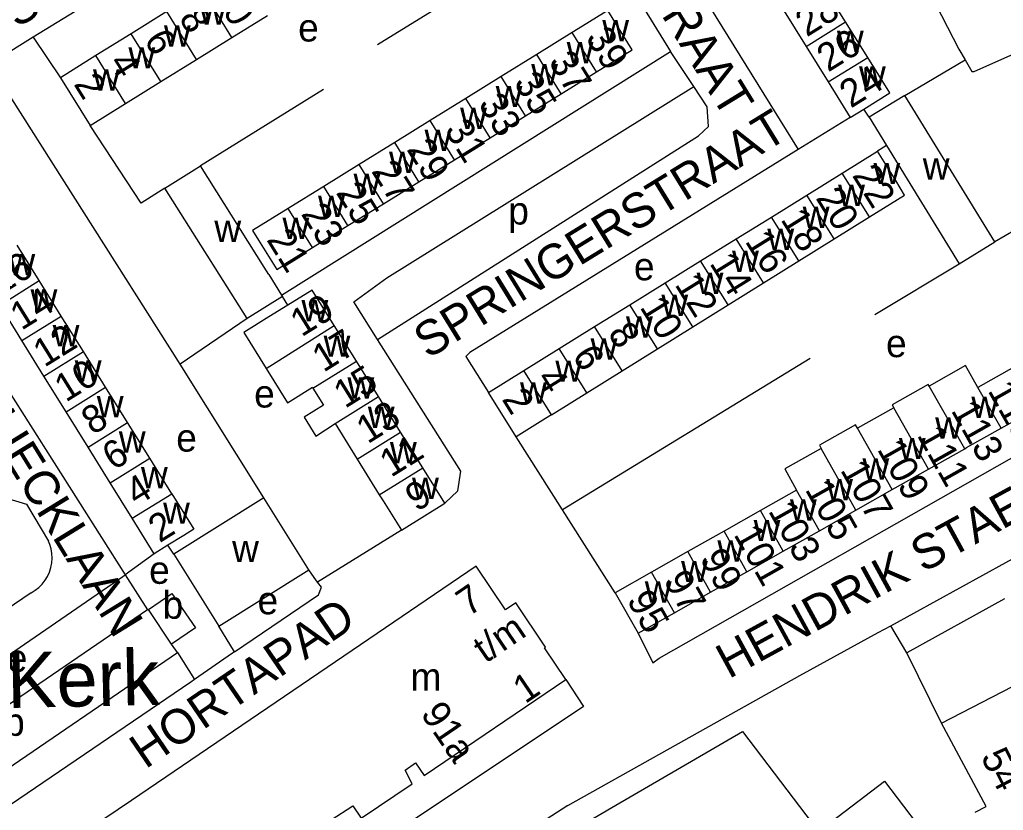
# Model space of a CAD drawing. Extents: x 159294 to 161936, y 384538 to 386517.
# Drawn here: x 160263.3 to 160405.2, y 386019.8 to 386133.9 of the extents above; entities that cross this region are included whole.
import ezdxf

# ---------------------------------------------------------------- set-up
doc = ezdxf.new("R2010")
doc.units = 0
for name, color, linetype in [('BLT_Basislijn', 7, 'Continuous'), ('BLT_Bebouwing', 7, 'Continuous'), ('BLT_Bebouwing_beschrifting', 7, 'Continuous'), ('BLT_Centroide', 7, 'Continuous'), ('BLT_Huisnummer', 7, 'Continuous'), ('BLT_Huisnummer_ tussenligend', 7, 'Continuous'), ('BLT_Huisnummer_reeks', 7, 'Continuous'), ('BLT_Onderverdeling_panden', 7, 'Continuous'), ('BLT_Straatnaam', 7, 'Continuous')]:
    doc.layers.add(name, color=color, linetype=linetype)

msp = doc.modelspace()

# ---------------------------------------------------------------- linework, layer by layer
at = {"layer": 'BLT_Basislijn'}
for p, q in [((160314.86, 386130.3), (160345.04, 386148.88)), ((160345.04, 386148.88), (160357.16, 386129.3)), ((160265.21, 386131.35), (160258.91, 386127.45)), ((160265.21, 386131.35), (160269.13, 386125.5)), ((160301.05, 386094.1), (160357.16, 386129.3)), ((160360.51, 386124.21), (160357.16, 386129.3)), ((160390.95, 386122.95), (160399.65, 386128.07)), ((160307.09, 386123.79), (160289.35, 386112.78)), ((160383.09, 386119.76), (160375.58, 386115.12)), ((160385.8, 386119.78), (160385.04, 386120.97)), ((160388.31, 386115.7), (160387.01, 386114.88)), ((160413.19, 386107.22), (160403.95, 386101.81)), ((160386.64, 386091.34), (160398.79, 386098.64)), ((160301.93, 386092.68), (160301.17, 386093.91)), ((160296.05, 386090.74), (160286.42, 386084.15)), ((160377.32, 386084.96), (160341.56, 386063.15)), ((160298.48, 386064.85), (160286.42, 386084.15)), ((160341.56, 386063.15), (160334.89, 386073.66)), ((160349.16, 386051.18), (160341.56, 386063.15)), ((160318.33, 386060.18), (160306.24, 386052.68)), ((160285.49, 386056.73), (160284.65, 386058.02)), ((160282.68, 386056.79), (160278.48, 386053.78)), ((160278.48, 386053.78), (160281.71, 386048.69)), ((160264.92, 386051.18), (160248.88, 386040.41)), ((160405.34, 386050.29), (160391.24, 386042.48)), ((160294.24, 386042.63), (160291.99, 386046.34)), ((160286.01, 386042.54), (160288.49, 386038.66)), ((160342.05, 386038.66), (160344.6, 386034.78)), ((160344.6, 386034.78), (160277.84, 385990.21))]:
    msp.add_line(p, q, dxfattribs=at)
for points in [[(160365.03, 386192.34), (160339.6, 386176.18), (160338.66, 386175.38), (160338.5, 386174.9), (160343.61, 386166.67), (160375.58, 386115.12)], [(160365.03, 386192.34), (160375.41, 386175), (160379.69, 386166.67), (160398.73, 386129.63), (160399.65, 386128.07)], [(160345.04, 386148.88), (160333.88, 386166.67), (160333.15, 386167.83), (160331.35, 386170.03), (160329.05, 386170.15), (160322.85, 386166.67), (160265.21, 386131.35)], [(160399.65, 386128.07), (160400.64, 386126.37), (160400.96, 386126.4), (160411.98, 386131.3)], [(160258.91, 386127.45), (160244.39, 386118.68), (160240.87, 386115.27), (160240.89, 386113.02), (160278.48, 386053.78)], [(160286.42, 386084.15), (160286.19, 386084.53), (160258.91, 386127.45)], [(160314.9, 386087.72), (160311.46, 386093.17), (160316.23, 386096.61), (160360.51, 386124.21)], [(160314.9, 386087.72), (160361.2, 386117.09), (160362.63, 386118.46), (160362.43, 386121.29), (160360.51, 386124.21)], [(160284.19, 386109.56), (160280.8, 386107.4), (160273.4, 386118.61)], [(160375.58, 386115.12), (160328.18, 386085.82), (160327.61, 386085.26), (160330.88, 386080.09)], [(160352.47, 386045.33), (160354.59, 386041.04), (160355.49, 386041.74), (160408.18, 386071.65), (160436.67, 386086.42), (160438.77, 386089.76), (160438.96, 386099.36), (160437.93, 386104.68), (160433.97, 386113.88)], [(160236.82, 386108.27), (160239.66, 386103.59), (160239.33, 386100.75), (160261.56, 386064.79), (160264.23, 386063.96), (160267.41, 386058.61)], [(160324.59, 386064.08), (160326.46, 386065.9), (160326.89, 386068.73), (160314.9, 386087.72)], [(160388.93, 386046.42), (160422.11, 386064.66), (160425.68, 386066.12), (160432.43, 386067.62)], [(160264.92, 386051.18), (160265.49, 386051.53), (160266.02, 386051.95), (160266.5, 386052.43), (160266.92, 386052.97), (160267.27, 386053.54), (160267.55, 386054.16), (160267.75, 386054.8), (160267.88, 386055.47), (160267.93, 386056.14), (160267.9, 386056.82), (160267.79, 386057.49), (160267.6, 386058.14), (160267.41, 386058.61)], [(160306.24, 386052.68), (160305.73, 386053.36), (160304.97, 386054.46)], [(160288.49, 386038.66), (160287.94, 386038.28), (160261.93, 386020.55), (160260.77, 386020.05), (160258.39, 386020.15), (160256.04, 386022.93), (160251.88, 386028.57), (160250.63, 386030.41), (160250.32, 386031.76), (160250.68, 386034.02), (160251.48, 386034.85), (160253.55, 386036.63), (160278.12, 386053.52), (160278.48, 386053.78)], [(160294.24, 386042.63), (160306.38, 386050.87), (160306.78, 386051.96), (160306.24, 386052.68)], [(160375.82, 386039.22), (160387.11, 386045.42), (160388.93, 386046.42)], [(160391.24, 386042.48), (160388.93, 386046.42)], [(160294.24, 386042.63), (160293.96, 386042.44), (160288.49, 386038.66)], [(160396.24, 386032.36), (160391.24, 386042.48)], [(160342.32, 386020.47), (160375.82, 386039.22)], [(160342.32, 386020.47), (160321.57, 386007.06)]]:
    msp.add_lwpolyline(points, dxfattribs=at)
at = {"layer": 'BLT_Bebouwing'}
for p, q in [((160382.41, 386133.55), (160379.22, 386138.66)), ((160284.48, 386135.03), (160279.36, 386131.85)), ((160293.87, 386131.31), (160298.99, 386134.49)), ((160373.53, 386135.12), (160376.72, 386130)), ((160385.6, 386128.43), (160382.41, 386133.55)), ((160279.36, 386131.85), (160274.25, 386128.68)), ((160288.76, 386128.14), (160293.87, 386131.31)), ((160342.98, 386132.01), (160337.86, 386128.84)), ((160376.72, 386130), (160379.91, 386124.88)), ((160274.25, 386128.68), (160269.13, 386125.5)), ((160337.86, 386128.84), (160332.73, 386125.67)), ((160283.64, 386124.96), (160288.76, 386128.14)), ((160269.13, 386125.5), (160273.4, 386118.61)), ((160332.73, 386125.67), (160327.61, 386122.5)), ((160341.36, 386123.18), (160346.49, 386126.35)), ((160278.52, 386121.79), (160283.64, 386124.96)), ((160379.91, 386124.88), (160383.09, 386119.76)), ((160327.61, 386122.5), (160322.48, 386119.33)), ((160336.24, 386120.01), (160341.36, 386123.18)), ((160390.95, 386122.95), (160385.8, 386119.78)), ((160403.95, 386101.81), (160390.95, 386122.95)), ((160273.4, 386118.61), (160278.52, 386121.79)), ((160331.11, 386116.83), (160336.24, 386120.01)), ((160383.09, 386119.76), (160385.04, 386120.97)), ((160385.8, 386119.78), (160388.31, 386115.7)), ((160322.48, 386119.33), (160317.36, 386116.16)), ((160325.99, 386113.66), (160331.11, 386116.83)), ((160317.36, 386116.16), (160312.23, 386112.99)), ((160388.31, 386115.7), (160398.79, 386098.64)), ((160381.9, 386111.72), (160387.01, 386114.88)), ((160312.23, 386112.99), (160307.11, 386109.82)), ((160320.86, 386110.49), (160325.99, 386113.66)), ((160376.8, 386108.56), (160381.9, 386111.72)), ((160307.11, 386109.82), (160301.98, 386106.64)), ((160315.74, 386107.32), (160320.86, 386110.49)), ((160296.05, 386090.74), (160284.19, 386109.56)), ((160371.7, 386105.39), (160376.8, 386108.56)), ((160310.61, 386104.15), (160315.74, 386107.32)), ((160305.49, 386100.98), (160310.61, 386104.15)), ((160366.6, 386102.23), (160371.7, 386105.39)), ((160380.74, 386102.23), (160385.84, 386105.4)), ((160266.07, 386096.22), (160262.88, 386101.35)), ((160361.49, 386099.07), (160366.6, 386102.23)), ((160375.65, 386099.05), (160380.74, 386102.23)), ((160398.79, 386098.64), (160403.95, 386101.81)), ((160300.36, 386097.81), (160305.49, 386100.98)), ((160356.39, 386095.91), (160361.49, 386099.07)), ((160370.56, 386095.88), (160375.65, 386099.05)), ((160299.19, 386097.08), (160301.05, 386094.1)), ((160269.26, 386091.09), (160266.07, 386096.22)), ((160351.29, 386092.74), (160356.39, 386095.91)), ((160365.46, 386092.7), (160370.56, 386095.88)), ((160301.05, 386094.1), (160301.17, 386093.91)), ((160263.57, 386087.56), (160260.38, 386092.69)), ((160301.17, 386093.91), (160296.05, 386090.74)), ((160346.19, 386089.58), (160351.29, 386092.74)), ((160360.36, 386089.53), (160365.46, 386092.7)), ((160272.44, 386085.97), (160269.26, 386091.09)), ((160311.83, 386084.6), (160308.63, 386089.73)), ((160341.08, 386086.42), (160346.19, 386089.58)), ((160355.27, 386086.36), (160360.36, 386089.53)), ((160266.75, 386082.43), (160263.57, 386087.56)), ((160275.63, 386080.84), (160272.44, 386085.97)), ((160335.98, 386083.25), (160341.08, 386086.42)), ((160350.17, 386083.18), (160355.27, 386086.36)), ((160315.02, 386079.47), (160311.83, 386084.6)), ((160330.88, 386080.09), (160335.98, 386083.25)), ((160345.08, 386080.01), (160350.17, 386083.18)), ((160406.76, 386083.76), (160401.49, 386080.78)), ((160269.94, 386077.3), (160266.75, 386082.43)), ((160278.82, 386075.72), (160275.63, 386080.84)), ((160334.89, 386073.66), (160330.88, 386080.09)), ((160339.98, 386076.83), (160345.08, 386080.01)), ((160318.21, 386074.34), (160315.02, 386079.47)), ((160273.12, 386072.18), (160269.94, 386077.3)), ((160389.35, 386077.86), (160384.13, 386074.91)), ((160404.84, 386074.92), (160410.08, 386077.87)), ((160282.01, 386070.59), (160278.82, 386075.72)), ((160308.76, 386075.58), (160311.94, 386070.45)), ((160321.4, 386069.21), (160318.21, 386074.34)), ((160276.31, 386067.05), (160273.12, 386072.18)), ((160394.36, 386069), (160399.6, 386071.96)), ((160285.2, 386065.47), (160282.01, 386070.59)), ((160311.94, 386070.45), (160315.13, 386065.32)), ((160324.59, 386064.08), (160321.4, 386069.21)), ((160389.12, 386066.05), (160394.36, 386069)), ((160279.49, 386061.92), (160276.31, 386067.05)), ((160375.34, 386065.99), (160370.11, 386063.03)), ((160383.89, 386063.09), (160389.12, 386066.05)), ((160298.48, 386064.85), (160285.49, 386056.73)), ((160304.97, 386054.46), (160298.48, 386064.85)), ((160318.33, 386060.18), (160324.59, 386064.08)), ((160370.11, 386063.03), (160364.87, 386060.07)), ((160378.65, 386060.13), (160383.89, 386063.09)), ((160282.68, 386056.79), (160279.49, 386061.92)), ((160364.87, 386060.07), (160359.64, 386057.11)), ((160373.42, 386057.17), (160378.65, 386060.13)), ((160284.65, 386058.02), (160282.68, 386056.79)), ((160285.49, 386056.73), (160291.99, 386046.34)), ((160359.64, 386057.11), (160354.4, 386054.15)), ((160368.18, 386054.21), (160373.42, 386057.17)), ((160291.99, 386046.34), (160304.97, 386054.46)), ((160354.4, 386054.15), (160349.16, 386051.18)), ((160362.94, 386051.25), (160368.18, 386054.21)), ((160349.16, 386051.18), (160352.47, 386045.33)), ((160357.71, 386048.29), (160362.94, 386051.25)), ((160281.82, 386048.77), (160281.71, 386048.69)), ((160352.47, 386045.33), (160357.71, 386048.29)), ((160286.01, 386042.54), (160285.17, 386043.77))]:
    msp.add_line(p, q, dxfattribs=at)
for points in [[(160346.49, 386126.35), (160351.61, 386129.52), (160348.1, 386135.18), (160343.85, 386132.55), (160342.98, 386132.01)], [(160385.04, 386120.97), (160388.79, 386123.31), (160385.6, 386128.43)], [(160385.84, 386105.4), (160390.93, 386108.57), (160389.65, 386110.64), (160387.01, 386114.88)], [(160284.19, 386109.56), (160288.43, 386112.21), (160289.35, 386112.78)], [(160299.19, 386097.08), (160298.52, 386098.15), (160289.35, 386112.78)], [(160301.98, 386106.64), (160296.86, 386103.47), (160297.73, 386102.06), (160300.36, 386097.81)], [(160308.63, 386089.73), (160305.44, 386094.86), (160301.93, 386092.68)], [(160301.93, 386092.68), (160299.18, 386090.97), (160295.59, 386088.73), (160298.82, 386083.53)], [(160298.82, 386083.53), (160301.89, 386078.6), (160305.49, 386080.84), (160305.57, 386080.71)], [(160401.49, 386080.78), (160399.69, 386083.95), (160394.47, 386081)], [(160305.57, 386080.71), (160307.1, 386078.26), (160304.28, 386076.5), (160305.98, 386073.77), (160308.76, 386075.58)], [(160394.47, 386081), (160394.34, 386081.22), (160389.12, 386078.27), (160389.35, 386077.86)], [(160339.98, 386076.83), (160339.13, 386076.3), (160334.89, 386073.66)], [(160384.13, 386074.91), (160383.85, 386075.4), (160378.63, 386072.45), (160378.88, 386072.01)], [(160399.6, 386071.96), (160399.85, 386072.11), (160404.84, 386074.92)], [(160378.88, 386072.01), (160373.65, 386069.06), (160375.34, 386065.99)], [(160285.2, 386065.47), (160288.38, 386060.35), (160286.92, 386059.44), (160284.65, 386058.02)], [(160315.13, 386065.32), (160315.68, 386064.43), (160318.33, 386060.18)], [(160342.05, 386038.66), (160338.99, 386043.24), (160339.1, 386043.32), (160334.83, 386049.73), (160333.35, 386048.73), (160329.09, 386054.99), (160310.02, 386042.04)], [(160281.82, 386048.77), (160285.21, 386051.08), (160288.6, 386046.11), (160285.17, 386043.77)], [(160281.71, 386048.69), (160253.31, 386029.32), (160257.54, 386023.12), (160286.01, 386042.54)], [(160396.24, 386032.36), (160408, 386038.42), (160411.15, 386032.31), (160441.64, 386048.38), (160445.26, 386041.43), (160443.57, 386040.55), (160445.42, 386036.99), (160446.68, 386034.57)], [(160310.02, 386042.04), (160279.37, 386021.21), (160265.5, 386011.79), (160270.71, 386004.12), (160269.16, 386003.06)], [(160275.68, 385993.54), (160283.14, 385998.61), (160282.35, 385999.78), (160284.32, 386001.12), (160285.11, 385999.95), (160289.08, 386002.64), (160287.82, 386004.46), (160291.68, 386007.1), (160292.91, 386005.3), (160300.18, 386010.24), (160299.04, 386012.11), (160301.95, 386014.09), (160303.18, 386012.29), (160309.45, 386016.57), (160308.21, 386018.39), (160311.3, 386020.43), (160312.52, 386018.62), (160319.86, 386023.61), (160318.88, 386025.58), (160320.38, 386026.61), (160321.62, 386024.8), (160342.05, 386038.66)], [(160401.12, 386019.5), (160402.71, 386020.33), (160396.24, 386032.36)]]:
    msp.add_lwpolyline(points, dxfattribs=at)
msp.add_lwpolyline([(160330.83, 386004.27), (160327.94, 386008.08), (160349.27, 386020.51), (160367.53, 386031.15), (160378.5, 386016.74), (160388, 386023.96), (160402.91, 386004.37), (160357.13, 385969.6), (160356.35, 385970.64), (160354.99, 385969.31), (160329.17, 386003.29)], close=True, dxfattribs=at)
at = {"layer": 'BLT_Onderverdeling_panden'}
for p, q in [((160293.87, 386131.31), (160289.6, 386138.2)), ((160288.76, 386128.14), (160284.48, 386135.03)), ((160376.72, 386130), (160382.41, 386133.55)), ((160283.64, 386124.96), (160279.36, 386131.85)), ((160346.49, 386126.35), (160342.98, 386132.01)), ((160278.52, 386121.79), (160274.25, 386128.68)), ((160341.36, 386123.18), (160337.86, 386128.84)), ((160379.91, 386124.88), (160385.6, 386128.43)), ((160336.24, 386120.01), (160332.73, 386125.67)), ((160331.11, 386116.83), (160327.61, 386122.5)), ((160325.99, 386113.66), (160322.48, 386119.33)), ((160320.86, 386110.49), (160317.36, 386116.16)), ((160315.74, 386107.32), (160312.23, 386112.99)), ((160385.84, 386105.4), (160381.9, 386111.72)), ((160310.61, 386104.15), (160307.11, 386109.82)), ((160380.74, 386102.23), (160376.8, 386108.56)), ((160305.49, 386100.98), (160301.98, 386106.64)), ((160375.65, 386099.05), (160371.7, 386105.39)), ((160370.56, 386095.88), (160366.6, 386102.23)), ((160365.46, 386092.7), (160361.49, 386099.07)), ((160260.38, 386092.69), (160266.07, 386096.22)), ((160360.36, 386089.53), (160356.39, 386095.91)), ((160355.27, 386086.36), (160351.29, 386092.74)), ((160263.57, 386087.56), (160269.26, 386091.09)), ((160298.82, 386083.53), (160308.63, 386089.73)), ((160350.17, 386083.18), (160346.19, 386089.58)), ((160266.75, 386082.43), (160272.44, 386085.97)), ((160345.08, 386080.01), (160341.08, 386086.42)), ((160305.57, 386080.71), (160311.83, 386084.6)), ((160339.98, 386076.83), (160335.98, 386083.25)), ((160269.94, 386077.3), (160275.63, 386080.84)), ((160399.6, 386071.96), (160394.47, 386081)), ((160404.84, 386074.92), (160401.49, 386080.78)), ((160308.76, 386075.58), (160315.02, 386079.47)), ((160394.36, 386069), (160389.35, 386077.86)), ((160273.12, 386072.18), (160278.82, 386075.72)), ((160311.94, 386070.45), (160318.21, 386074.34)), ((160389.12, 386066.05), (160384.13, 386074.91)), ((160383.89, 386063.09), (160378.88, 386072.01)), ((160276.31, 386067.05), (160282.01, 386070.59)), ((160315.13, 386065.32), (160321.4, 386069.21)), ((160378.65, 386060.13), (160375.34, 386065.99)), ((160279.49, 386061.92), (160285.2, 386065.47)), ((160373.42, 386057.17), (160370.11, 386063.03)), ((160368.18, 386054.21), (160364.87, 386060.07)), ((160362.94, 386051.25), (160359.64, 386057.11)), ((160357.71, 386048.29), (160354.4, 386054.15)), ((160285.17, 386043.77), (160281.82, 386048.77))]:
    msp.add_line(p, q, dxfattribs=at)

# ---------------------------------------------------------------- texts
at = {"layer": 'BLT_Bebouwing_beschrifting'}
msp.add_text('Kerk', height=8, rotation=1.2508, dxfattribs=at).set_placement((160261.5, 386034.53))
at = {"layer": 'BLT_Centroide'}
for s, p in [('w', (160289.17, 386133.17)), ('e', (160303.43, 386130.72)), ('w', (160347.3, 386130.77)), ('w', (160284.06, 386130)), ('w', (160381.16, 386129.22)), ('w', (160278.94, 386126.83)), ('w', (160342.17, 386127.59)), ('w', (160337.05, 386124.42)), ('w', (160384.34, 386124.09)), ('w', (160273.83, 386123.64)), ('w', (160331.92, 386121.25)), ('w', (160326.8, 386118.08)), ('w', (160321.67, 386114.91)), ('w', (160316.55, 386111.73)), ('w', (160386.42, 386110.14)), ('w', (160393.54, 386110.8)), ('w', (160311.42, 386108.58)), ('w', (160381.33, 386106.97)), ('w', (160306.3, 386105.39)), ('p', (160333.74, 386104.31)), ('w', (160376.22, 386103.8)), ('w', (160291.34, 386101.78)), ('w', (160301.17, 386102.23)), ('w', (160371.12, 386100.62)), ('w', (160261.63, 386097)), ('w', (160366.03, 386097.47)), ('e', (160351.87, 386096.26)), ('w', (160360.92, 386094.3)), ('w', (160264.82, 386091.88)), ('w', (160355.83, 386091.12)), ('w', (160303.91, 386090.34)), ('w', (160350.73, 386087.97)), ('w', (160268.01, 386086.75)), ('w', (160307.1, 386085.22)), ('w', (160345.62, 386084.8)), ('e', (160388.24, 386085.17)), ('w', (160271.2, 386081.62)), ('w', (160340.53, 386081.61)), ('w', (160310.54, 386079.19)), ('w', (160335.44, 386078.45)), ('e', (160297.08, 386077.9)), ('w', (160274.38, 386076.5)), ('w', (160400.56, 386076.38)), ('w', (160313.48, 386074.97)), ('w', (160395.33, 386073.42)), ('w', (160277.56, 386071.38)), ('e', (160285.84, 386071.54)), ('w', (160316.67, 386069.84)), ('w', (160390.09, 386070.45)), ('w', (160384.84, 386067.5)), ('w', (160280.75, 386066.25)), ('w', (160319.86, 386064.69)), ('w', (160379.61, 386064.53)), ('w', (160374.38, 386061.58)), ('w', (160283.94, 386061.12)), ('w', (160369.14, 386058.62)), ('w', (160293.9, 386055.59)), ('w', (160363.91, 386055.66)), ('w', (160358.67, 386052.7)), ('e', (160281.93, 386052.46)), ('b', (160283.87, 386047.42)), ('w', (160353.44, 386049.73)), ('e', (160297.57, 386048.06)), ('e', (160261.4, 386039.74)), ('m', (160319.64, 386037.04))]:
    msp.add_text(s, height=4, dxfattribs=at).set_placement(p)
msp.add_text('b', height=4, rotation=1, dxfattribs=at).set_placement((160261.03, 386030.5))
at = {"layer": 'BLT_Huisnummer'}
for s, rotation, p in [('10', 301.8181, (160290.88, 386137.68)), ('28', 31.9111, (160376.8, 386131.3)), ('39', 301.7456, (160344.8, 386131.26)), ('6', 301.8219, (160281.1, 386130.93)), ('24', 31.9121, (160383.16, 386121.02)), ('2', 301.8219, (160270.97, 386124.58)), ('33', 301.7456, (160329.32, 386121.7)), ('29', 301.7456, (160319, 386115.17)), ('22', 301.9254, (160383.27, 386111.41)), ('25', 301.7456, (160308.8, 386108.92)), ('18', 301.9257, (160372.95, 386105.06)), ('21', 301.7479, (160298.79, 386102.13)), ('14', 301.926, (160362.69, 386098.72)), ('14', 31.8475, (160263.51, 386088.96)), ('19', 31.8678, (160303.92, 386088.01)), ('10', 301.9263, (160352.63, 386092.4)), ('6', 301.9226, (160342.88, 386085.37)), ('10', 31.8467, (160269.9, 386078.59)), ('115', 299.4467, (160402.84, 386080.35)), ('2', 301.9125, (160332.74, 386079.11)), ('13', 31.867, (160313.45, 386072.57)), ('111', 299.4432, (160392.63, 386073.92)), ('6', 31.8477, (160276.79, 386068.74)), ('107', 299.4428, (160381.57, 386068.9)), ('9', 31.8902, (160320.52, 386062.78)), ('103', 299.4466, (160371.17, 386063)), ('2', 31.9167, (160283.44, 386058.3)), ('99', 299.443, (160361.3, 386056.15)), ('95', 299.4923, (160350.77, 386050.14))]:
    msp.add_text(s, height=4, rotation=rotation, dxfattribs=at).set_placement(p)
at = {"layer": 'BLT_Huisnummer_ tussenligend'}
for s, rotation, p in [('8', 301.8219, (160286.13, 386134.1)), ('26', 31.9121, (160379.89, 386126.23)), ('4', 301.8219, (160276, 386127.68)), ('37', 301.7456, (160339.46, 386127.81)), ('35', 301.7456, (160334.44, 386124.79)), ('31', 301.7456, (160324.45, 386117.96)), ('27', 301.7456, (160313.91, 386112.02)), ('20', 301.9257, (160378.01, 386108.14)), ('23', 301.7479, (160303.76, 386105.86)), ('16', 301.926, (160367.81, 386101.9)), ('16', 31.8475, (160260.51, 386094.08)), ('12', 301.9263, (160357.67, 386095.66)), ('8', 301.9226, (160348.01, 386088.63)), ('12', 31.8467, (160266.82, 386083.63)), ('17', 31.867, (160307.08, 386082.9)), ('15', 31.867, (160310.18, 386077.69)), ('4', 301.9125, (160337.68, 386082.12)), ('113', 299.4432, (160397.54, 386077.5)), ('8', 31.8477, (160273.79, 386073.86)), ('11', 31.8902, (160316.82, 386067.74)), ('109', 299.4428, (160386.88, 386071.9)), ('4', 31.9167, (160280.13, 386063.59)), ('105', 299.4466, (160376.48, 386066.09)), ('101', 299.443, (160366.19, 386059.59)), ('97', 299.4923, (160356.06, 386052.98))]:
    msp.add_text(s, height=4, rotation=rotation, dxfattribs=at).set_placement(p)
at = {"layer": 'BLT_Huisnummer_reeks'}
for s, rotation, p in [('7', 34.1907, (160328, 386047.66)), ('t/m', 34.1907, (160330.46, 386040.9)), ('1', 34.1911, (160336.18, 386035.07)), ('91a', 304.1854, (160321, 386033.71)), ('54', 297.0876, (160401.84, 386027.5))]:
    msp.add_text(s, height=4, rotation=rotation, dxfattribs=at).set_placement(p)
at = {"layer": 'BLT_Straatnaam'}
for s, height, rotation, p in [('SPRINGERSTRAAT', 4.9999, 301.5596, (160333.01, 386171.61)), ('POELAERTSTRAAT', 4.9999, 31.5533, (160232.43, 386113.92)), ('SPRINGERSTRAAT', 5, 31.5596, (160322.15, 386084.84)), ('DANIEL DE BLIECKLAAN', 4.9999, 301.6065, (160235.94, 386111.16)), ('HENDRIK STAETSLAAN', 5, 28.6474, (160365.56, 386038.69)), ('HORTAPAD', 5, 34.329, (160281.4, 386025.66))]:
    msp.add_text(s, height=height, rotation=rotation, dxfattribs=at).set_placement(p)

doc.saveas('drawing.dxf')
